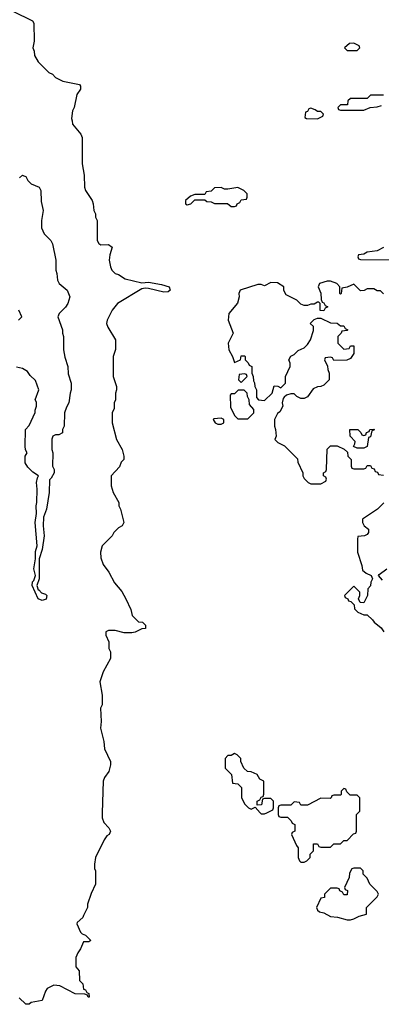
# Model space of a CAD drawing. Header units: inches. Extents: x 2348341 to 2479810, y 460419 to 613669.
# Tile 644 of 656: x 2435693 to 2437876, y 588846 to 594780. Entities that reach past the tile are written whole.
import ezdxf

# ---------------------------------------------------------------- set-up
doc = ezdxf.new("R2010")
doc.units = ezdxf.units.IN
doc.header["$MEASUREMENT"] = 0
doc.layers.add('C4538', color=7, linetype='Continuous')
doc.layers.add('C4539', color=7, linetype='Continuous')

msp = doc.modelspace()

# ---------------------------------------------------------------- linework, layer by layer
at = {"layer": 'C4538', "color": 2}
for points, elevation in [([(2436192.2, 590000), (2436191.3, 589970), (2436202, 589942), (2436232, 589910), (2436242, 589890), (2436234, 589870), (2436219.6, 589860.4), (2436203.6, 589836.4), (2436152, 589730), (2436144.7, 589690), (2436145.4, 589665.4), (2436151.3, 589650), (2436151.3, 589570), (2436125.4, 589514.6), (2436102, 589450), (2436102, 589430), (2436079.6, 589380.4), (2436074, 589370), (2436041, 589339), (2436038, 589330), (2436061.4, 589281.4), (2436070, 589271.3), (2436090, 589262), (2436122, 589230), (2436110, 589222), (2436078, 589222), (2436059.6, 589180.4), (2436043.6, 589156.4), (2436032.7, 589127.3), (2436032, 589110), (2436032.7, 589072.7), (2436052.7, 589047.3), (2436054, 588990), (2436074, 588970), (2436078, 588938), (2436090, 588934), (2436098, 588918), (2436111.6, 588911.6), (2436112, 588890), (2436106, 588890), (2436102, 588902), (2436087.3, 588907.3), (2436029.1, 588909.1), (2435936.5, 588956.5), (2435899.6, 588960.4), (2435859.6, 588940.4), (2435850, 588926), (2435830, 588868), (2435763.6, 588856.4), (2435750, 588846), (2435730, 588846), (2435690, 588886)], 70), ([(2437144.6, 590000), (2437150, 589994), (2437170, 589994), (2437185, 590000)], 74), ([(2437254, 590000), (2437254, 589990), (2437258, 589978), (2437270, 589974), (2437310, 589974), (2437332.7, 589952.7), (2437338, 589938), (2437354, 589930), (2437354, 589890), (2437338, 589882), (2437334, 589870), (2437363.6, 589803.6), (2437374, 589790), (2437374, 589730), (2437382, 589710), (2437390, 589702), (2437410, 589702), (2437426, 589710), (2437446, 589730), (2437446, 589750), (2437466, 589770), (2437467.3, 589812.7), (2437490, 589814), (2437498, 589798), (2437510, 589794), (2437570, 589794), (2437590, 589814), (2437630, 589814), (2437650, 589834), (2437670, 589834), (2437707.3, 589872.7), (2437722, 589878), (2437726, 589890), (2437726, 589990), (2437736, 590000)], 74)]:
    msp.add_lwpolyline(points, dxfattribs=dict(at, elevation=elevation))
at = {"layer": 'C4538', "color": 2, "elevation": 74}
msp.add_lwpolyline([(2437750, 589666), (2437710, 589666), (2437698, 589662), (2437683.6, 589636.4), (2437682, 589610), (2437654, 589550), (2437658, 589538), (2437671.6, 589531.6), (2437670, 589506), (2437650, 589506), (2437642, 589522), (2437626, 589530), (2437622, 589542), (2437610, 589546), (2437570, 589546), (2437534, 589510), (2437534, 589490), (2437510, 589486), (2437484.7, 589430), (2437490, 589414), (2437503.6, 589403.6), (2437530, 589398), (2437570, 589376), (2437610.9, 589370.9), (2437670, 589354.8), (2437690, 589354.8), (2437710, 589361), (2437742, 589378), (2437786, 589390), (2437786, 589430), (2437850, 589494), (2437858, 589510), (2437850, 589526), (2437806, 589570), (2437790, 589606), (2437766, 589630), (2437766, 589650)], close=True, dxfattribs=at)
at = {"layer": 'C4539', "color": 2}
for points, elevation in [([(2435651.6, 594831.6), (2435770, 594774), (2435779.6, 594759.6), (2435782, 594650), (2435772, 594610), (2435782, 594590), (2435783.6, 594563.6), (2435805.4, 594525.4), (2435870, 594462), (2435890.9, 594450.9), (2435910, 594432), (2435954, 594410), (2436054, 594390), (2436059.6, 594379.6), (2436059.6, 594360.4), (2436038, 594330), (2436022, 594250), (2436012, 594230), (2436005.4, 594185.4), (2436011.1, 594171.1), (2436012, 594150), (2436062, 594090), (2436071.3, 594070), (2436071.6, 593911.6), (2436083.6, 593843.6), (2436084.7, 593770), (2436091.3, 593750), (2436130.9, 593690.9), (2436138, 593670), (2436142, 593630), (2436152, 593610), (2436152, 593590), (2436162, 593570), (2436162, 593450), (2436171.6, 593431.6), (2436183.6, 593423.6), (2436230, 593424.7), (2436252, 593410), (2436236.8, 593363.2), (2436234.4, 593330), (2436241.6, 593290), (2436250, 593271), (2436270, 593250.8), (2436290, 593244.7), (2436330, 593218), (2436430, 593194.8), (2436470, 593199.1), (2436550, 593183.8), (2436596, 593170), (2436601, 593150), (2436590, 593139), (2436562.8, 593137.2), (2436470, 593159), (2436450, 593162), (2436430, 593158), (2436284.7, 593070), (2436251.1, 593028.9), (2436222, 592970), (2436218, 592950), (2436226.4, 592926.4), (2436272, 592850), (2436271.6, 592791.6), (2436258, 592750), (2436258, 592630), (2436278, 592570), (2436278, 592550), (2436271.6, 592528.4), (2436271.3, 592490), (2436264.7, 592470), (2436263.6, 592436.4), (2436252, 592410), (2436252, 592350), (2436278, 592250), (2436311.3, 592190), (2436322, 592150), (2436322, 592130), (2436306.4, 592113.6), (2436295.3, 592084.7), (2436244.7, 592030), (2436246, 591970), (2436258, 591930), (2436291.1, 591871.1), (2436292, 591850), (2436302, 591830), (2436322, 591750), (2436312, 591730), (2436290, 591718), (2436276, 591704), (2436262, 591690), (2436252, 591670), (2436192, 591610), (2436182, 591570), (2436183.6, 591536.4), (2436196.9, 591496.9), (2436232, 591450), (2436266.4, 591386.4), (2436310, 591334), (2436334, 591290), (2436364.7, 591224.7), (2436372, 591190), (2436410, 591152), (2436434, 591150), (2436452, 591130), (2436452, 591110), (2436430, 591108.7), (2436390, 591088.7), (2436370, 591084), (2436324, 591084), (2436270, 591098), (2436230, 591098), (2436214, 591090), (2436214, 591070), (2436232, 591030), (2436232, 590990), (2436242, 590970), (2436242, 590930), (2436198, 590850), (2436178, 590790), (2436192, 590710), (2436192, 590650), (2436182, 590630), (2436184.7, 590550), (2436181, 590510), (2436202, 590430), (2436205.4, 590385.4), (2436242, 590310), (2436242, 590290), (2436231.3, 590250), (2436206.4, 590213.6), (2436198, 590190), (2436192.2, 590000)], 70), ([(2437890, 594326), (2437810, 594326), (2437790, 594306), (2437690, 594306), (2437674, 594290), (2437672.7, 594267.3), (2437630, 594266), (2437614, 594250), (2437618, 594238), (2437630, 594234), (2437770, 594234), (2437808.4, 594251.6), (2437850, 594254), (2437876.4, 594263.6)], 74), ([(2435692.9, 593827.1), (2435710, 593842), (2435719.6, 593839.6), (2435730, 593834), (2435742, 593810), (2435762, 593790), (2435812, 593770), (2435821, 593750), (2435823.5, 593683.5), (2435836, 593630), (2435824.7, 593570), (2435825.4, 593525.4), (2435842, 593490), (2435882, 593450), (2435891.3, 593430), (2435911, 593330), (2435911.3, 593270), (2435918, 593250), (2435922, 593210), (2435932, 593190), (2435981, 593150), (2435996, 593110), (2435984.7, 593070), (2435970, 593048), (2435932, 593010), (2435924.7, 592990), (2435951.3, 592910), (2435951.3, 592890), (2435958, 592870), (2435958, 592790), (2435966.4, 592746.4), (2435984.7, 592690), (2435986.4, 592646.4), (2436004.7, 592590), (2436004.7, 592550), (2435998, 592530), (2435991, 592470), (2435975.3, 592444.7), (2435964.7, 592410), (2435962, 592330), (2435952, 592310), (2435952, 592290), (2435930, 592278), (2435910, 592278), (2435894, 592270), (2435887.9, 592252.1), (2435886.8, 592190), (2435894, 592170), (2435892, 592090), (2435902, 592070), (2435902, 592050), (2435883.6, 592016.4), (2435872.7, 592007.3), (2435872, 591930), (2435854.8, 591830), (2435837.3, 591782.7), (2435835.5, 591730), (2435841.6, 591670), (2435830, 591586), (2435811, 591530), (2435810.6, 591410), (2435798, 591370), (2435804.7, 591344.7), (2435810, 591344.7), (2435825.5, 591325.5), (2435850, 591317.3), (2435857.3, 591310), (2435853, 591287), (2435830, 591279), (2435805.2, 591290), (2435769.5, 591370), (2435770, 591392), (2435779, 591401), (2435789, 591430), (2435779, 591470), (2435789.3, 591530), (2435790, 591574), (2435799, 591610), (2435787.3, 591750), (2435796, 591804), (2435792.7, 591850), (2435798, 591870), (2435799.5, 591950), (2435795.1, 591990), (2435801.2, 592018.8), (2435808, 592030), (2435773.6, 592053.6), (2435743.1, 592083.1), (2435726, 592110), (2435726, 592150), (2435738, 592170), (2435728.4, 592188.4), (2435726, 592210), (2435728, 592310), (2435750, 592334), (2435787.3, 592412.7), (2435787.3, 592427.3), (2435795.3, 592450), (2435794.6, 592474.6), (2435788, 592490), (2435808.7, 592550), (2435790, 592606), (2435756.4, 592636.4), (2435740.4, 592660.4), (2435710, 592678), (2435674, 592686)], 66), ([(2437890, 593408), (2437850, 593386), (2437790, 593378), (2437770, 593366), (2437738, 593362), (2437734, 593350), (2437738, 593338), (2437750, 593334), (2437950, 593332)], 74), ([(2437890, 593128), (2437870, 593146), (2437850, 593146), (2437830, 593158), (2437790, 593158), (2437771.6, 593148.4), (2437750, 593146), (2437710, 593186), (2437670, 593168), (2437638, 593162), (2437634, 593130), (2437630, 593126), (2437626, 593130), (2437626, 593170), (2437608, 593190), (2437570, 593204), (2437550, 593204), (2437502, 593190), (2437494, 593170), (2437511.6, 593131.6), (2437512.7, 593092.7), (2437518, 593078), (2437530, 593074), (2437538, 593058), (2437554, 593050), (2437538, 593042), (2437530, 593026), (2437507.3, 593027.3), (2437506, 593070), (2437498, 593078), (2437490, 593078), (2437470, 593066), (2437450, 593066), (2437430, 593058), (2437410, 593058), (2437390, 593066), (2437366, 593090), (2437302, 593122), (2437288.4, 593148.4), (2437288, 593170), (2437250, 593194), (2437210, 593195.3), (2437170, 593175.3), (2437150, 593184), (2437130, 593184), (2437024.7, 593150), (2437016, 593130), (2437018.8, 593110), (2437008.2, 593071.8), (2436956, 593010), (2436950.8, 592970), (2436981, 592890), (2436951, 592830), (2436956, 592790), (2436978, 592750), (2436990, 592714), (2437026, 592730), (2437030, 592754), (2437050, 592754), (2437054, 592750), (2437054, 592730), (2437072.7, 592712.7), (2437078, 592698), (2437094, 592690), (2437094, 592650), (2437102, 592630), (2437103.6, 592603.6), (2437111.1, 592591.1), (2437112, 592570), (2437122, 592550), (2437123.6, 592503.6), (2437134, 592490), (2437170, 592484.7), (2437218, 592530), (2437230, 592574), (2437251.6, 592571.6), (2437270, 592562), (2437298, 592590), (2437298, 592630), (2437326, 592690), (2437326, 592710), (2437318, 592730), (2437330, 592752), (2437350, 592762), (2437374.6, 592785.4), (2437410, 592802), (2437430, 592822), (2437448, 592850), (2437466, 592906), (2437466, 592930), (2437446, 592950), (2437470, 592974), (2437490, 592982), (2437510, 592982), (2437570, 592954), (2437610, 592952), (2437630, 592934), (2437650, 592934), (2437658, 592918), (2437674, 592910), (2437670, 592906), (2437638, 592902), (2437634, 592890), (2437614, 592870), (2437614, 592830), (2437650, 592794), (2437682, 592798), (2437690, 592814), (2437710, 592814), (2437710.9, 592769.1), (2437690, 592738), (2437668.4, 592728.4), (2437590, 592726), (2437582, 592742), (2437570, 592746), (2437538, 592742), (2437534, 592730), (2437552, 592692), (2437552.7, 592672.7), (2437562, 592650), (2437562, 592610), (2437530, 592578), (2437511.1, 592568.9), (2437490, 592568), (2437464.7, 592555.3), (2437430, 592508), (2437410, 592498), (2437390, 592498), (2437366, 592510), (2437350, 592526), (2437330, 592526), (2437303.6, 592516.4), (2437290, 592506), (2437283.6, 592496.4), (2437278, 592470), (2437282, 592450), (2437263.6, 592416.4), (2437250, 592406), (2437232, 592370), (2437231.3, 592330), (2437238, 592310), (2437242, 592270), (2437234, 592250), (2437251.6, 592231.6), (2437291.1, 592211.1), (2437370, 592134), (2437372.7, 592112.7), (2437402, 592050), (2437402, 592030), (2437410, 592014), (2437434, 591990), (2437450, 591982), (2437510, 591982), (2437542, 591998), (2437546, 592010), (2437542, 592022), (2437526, 592030), (2437526, 592050), (2437542, 592058), (2437546, 592070), (2437548.4, 592191.6), (2437570, 592212), (2437610, 592212), (2437651.6, 592191.6), (2437672.7, 592172.7), (2437674, 592150), (2437694, 592130), (2437694, 592090), (2437698, 592078), (2437710, 592074), (2437770, 592074), (2437782, 592078), (2437790, 592094), (2437810, 592094), (2437818, 592078), (2437832.7, 592072.7), (2437838, 592058), (2437852.7, 592052.7), (2437858, 592038), (2437890, 592034)], 74), ([(2435686, 592970), (2435706, 592990), (2435688, 593030)], 66), ([(2437891.1, 591868.9), (2437852, 591830), (2437762, 591770), (2437762, 591750), (2437772, 591730), (2437798, 591710), (2437798, 591690), (2437790, 591678), (2437774, 591670), (2437734, 591666), (2437732, 591650), (2437732, 591570), (2437758, 591490), (2437762, 591462), (2437783.6, 591443.6), (2437814, 591430), (2437819.6, 591419.6), (2437822, 591410), (2437812, 591390), (2437811.6, 591368.4), (2437794, 591350), (2437792, 591310), (2437770, 591266), (2437747.3, 591267.3), (2437738, 591290), (2437746, 591310), (2437746, 591330), (2437710, 591366), (2437654, 591310), (2437658, 591298), (2437674, 591290), (2437678, 591278), (2437692.7, 591272.7), (2437712.7, 591252.7), (2437714, 591230), (2437734, 591210), (2437770, 591194), (2437790, 591194), (2437823.6, 591163.6), (2437832, 591150), (2437874.8, 591114.8), (2437892, 591090)], 74), ([(2437883.1, 591403.1), (2437858, 591430), (2437863.1, 591436.9), (2437910, 591471.3)], 74), ([(2437185, 590000), (2437190, 590002), (2437222, 590018), (2437226, 590030), (2437226, 590070), (2437210, 590086), (2437170, 590086), (2437158, 590082), (2437152.7, 590047.3), (2437126, 590046), (2437126, 590070), (2437142, 590078), (2437150, 590094), (2437162, 590098), (2437167.3, 590112.7), (2437166, 590190), (2437143.1, 590203.1), (2437126, 590230), (2437090, 590248), (2437068.4, 590248.4), (2437046, 590270), (2437028.4, 590308.4), (2437027.3, 590327.3), (2437006, 590350), (2436990, 590358), (2436970, 590346), (2436950, 590346), (2436932.7, 590327.3), (2436934, 590270), (2436971.6, 590231.6), (2436978, 590178), (2437010, 590174), (2437032.7, 590152.7), (2437032.7, 590092.7), (2437050, 590054), (2437074, 590030), (2437090, 590022), (2437114, 590034), (2437144.6, 590000)], 74), ([(2437736, 590000), (2437746, 590010), (2437746, 590090), (2437730, 590106), (2437687.3, 590107.3), (2437667.3, 590127.3), (2437662, 590142), (2437650, 590146), (2437634, 590130), (2437634, 590110), (2437630, 590106), (2437590, 590106), (2437578, 590102), (2437574, 590090), (2437567.3, 590087.3), (2437510, 590088), (2437430, 590046), (2437390, 590046), (2437382, 590062), (2437350, 590066), (2437330, 590046), (2437270, 590046), (2437258, 590042), (2437254, 590030), (2437254, 590000)], 74)]:
    msp.add_lwpolyline(points, dxfattribs=dict(at, elevation=elevation))
at = {"layer": 'C4539', "color": 2, "elevation": 74}
for points in [[(2437710, 594638), (2437683.6, 594636.4), (2437654, 594610), (2437670, 594594), (2437730, 594594), (2437746, 594610), (2437742, 594622)], [(2437450, 594246), (2437438, 594242), (2437430, 594226), (2437418, 594222), (2437414, 594190), (2437423.6, 594183.6), (2437490, 594182), (2437522, 594198), (2437526, 594210), (2437510, 594226), (2437490, 594226), (2437476.4, 594236.4)], [(2437010, 593768), (2436950, 593758), (2436930, 593758), (2436910, 593768), (2436870, 593766), (2436850, 593746), (2436818, 593742), (2436810, 593726), (2436750, 593726), (2436723.6, 593716.4), (2436694, 593690), (2436694, 593670), (2436704.7, 593664.7), (2436726, 593670), (2436750, 593694), (2436810, 593694), (2436823.6, 593683.6), (2436850, 593682), (2436870, 593672), (2436947.3, 593672.7), (2436970, 593654), (2436990, 593654), (2437002, 593658), (2437006, 593670), (2437022, 593678), (2437030, 593694), (2437062, 593698), (2437066, 593710), (2437066, 593730), (2437046, 593750)], [(2437050, 592646), (2437018, 592642), (2437014, 592610), (2437030, 592594), (2437066, 592630), (2437062, 592642)], [(2437047.3, 592547.3), (2437012.7, 592547.3), (2436990, 592526), (2436970, 592526), (2436963.6, 592516.4), (2436965.4, 592445.4), (2436990, 592394), (2437010, 592374), (2437070, 592374), (2437106, 592410), (2437106, 592430), (2437080.4, 592460.4), (2437078, 592490), (2437068.4, 592508.4), (2437066, 592530)], [(2436910, 592378), (2436864.7, 592375.3), (2436862, 592370), (2436874, 592350), (2436890, 592342), (2436910, 592342), (2436926, 592350), (2436926, 592370)], [(2437730, 592198), (2437707.3, 592207.3), (2437716.4, 592223.6), (2437718, 592238), (2437688, 592270), (2437686, 592310), (2437734, 592310), (2437752.7, 592292.7), (2437758, 592278), (2437770, 592274), (2437782, 592278), (2437787.3, 592292.7), (2437802, 592298), (2437806, 592310), (2437832.7, 592312.7), (2437830, 592306), (2437818, 592302), (2437810, 592266), (2437798, 592262), (2437790, 592208), (2437770, 592198)]]:
    msp.add_lwpolyline(points, close=True, dxfattribs=at)

doc.saveas('drawing.dxf')
